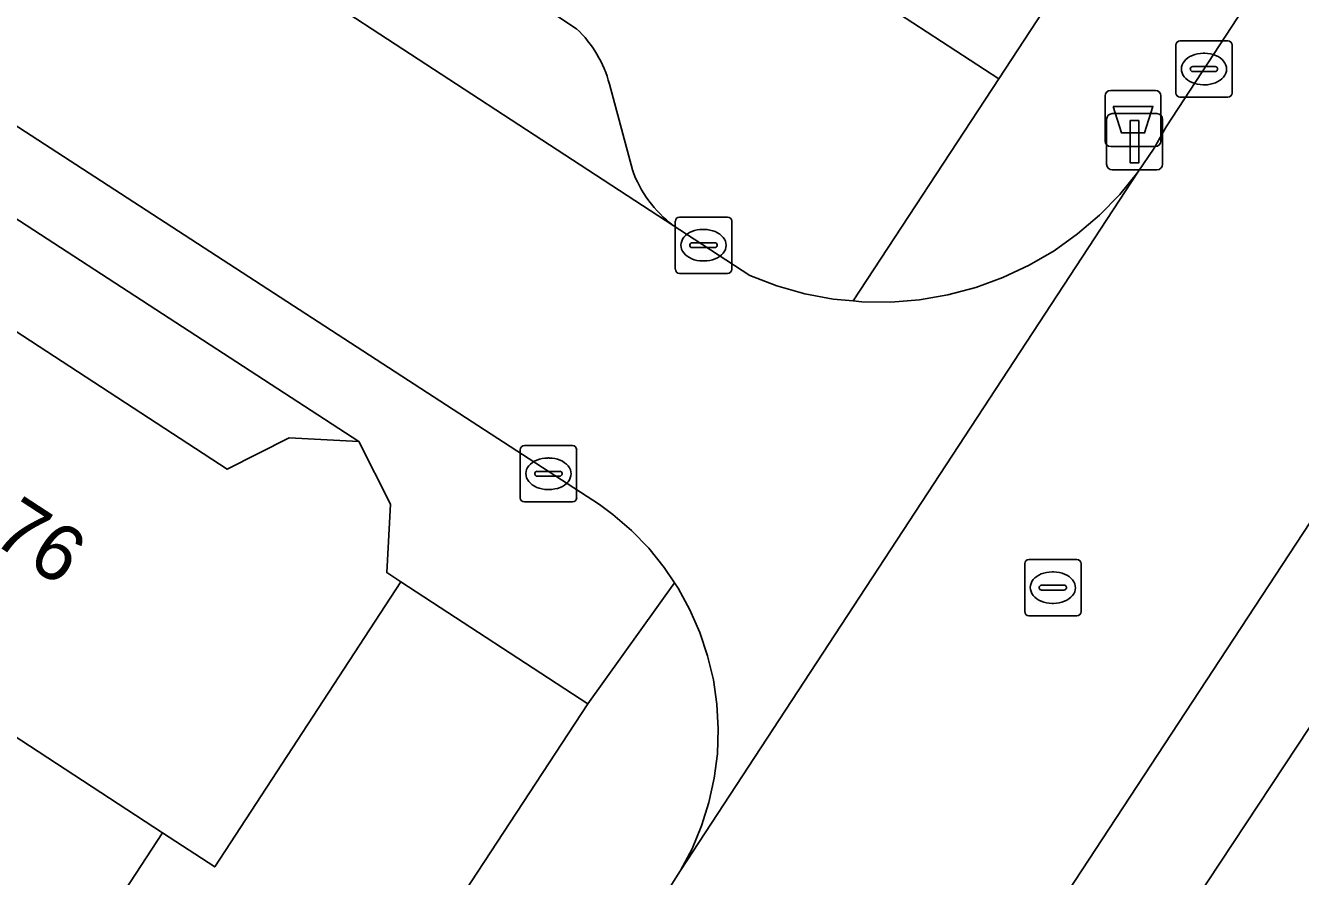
# Model space of a CAD drawing. Extents: x 159279 to 160377, y 384531 to 385888.
# Drawn here: x 160105.31 to 160127.94, y 385016.78 to 385031.89 of the extents above; entities that cross this region are included whole.
import ezdxf

# ---------------------------------------------------------------- set-up
doc = ezdxf.new("R2010")
doc.units = 0
for name, color, linetype in [('IMGEO_Afvalbak', 7, 'Continuous'), ('IMGEO_Erf', 7, 'Continuous'), ('IMGEO_Kolk', 7, 'Continuous'), ('IMGEO_Lichtmast', 7, 'Continuous'), ('IMGEO_Pand', 7, 'Continuous'), ('IMGEO_Pand_nummerreeks', 7, 'Continuous'), ('IMGEO_Parkeervlak_open', 7, 'Continuous'), ('IMGEO_Rijbaan_lokaal_open', 7, 'Continuous'), ('IMGEO_Rioolput', 7, 'Continuous'), ('IMGEO_Voetpad_open', 7, 'Continuous')]:
    doc.layers.add(name, color=color, linetype=linetype)

msp = doc.modelspace()

# ---------------------------------------------------------------- linework, layer by layer
at = {"layer": 'IMGEO_Afvalbak'}
for p, q in [((160124.476, 385029.838), (160124.476, 385030.638)), ((160124.476, 385030.638), (160124.476, 385029.838)), ((160124.576, 385030.738), (160125.366, 385030.738)), ((160125.366, 385030.738), (160124.576, 385030.738)), ((160125.466, 385030.638), (160125.466, 385029.838)), ((160125.466, 385029.838), (160125.466, 385030.638)), ((160125.366, 385029.738), (160124.576, 385029.738)), ((160124.576, 385029.738), (160125.366, 385029.738))]:
    msp.add_line(p, q, dxfattribs=at)
msp.add_lwpolyline([(160124.619, 385030.452), (160125.323, 385030.452), (160125.174, 385029.982), (160124.768, 385029.982), (160124.619, 385030.452)], dxfattribs=at)
for centre, start, end in [((160124.576, 385030.638), 90, 180), ((160124.576, 385030.638), 90, 180), ((160125.366, 385030.638), 0, 90), ((160125.366, 385030.638), 360, 90), ((160124.576, 385029.838), 180, 270), ((160124.576, 385029.838), 180, 270), ((160125.366, 385029.838), 270, 0), ((160125.366, 385029.838), 270, 0)]:
    msp.add_arc(centre, 0.1, start, end, dxfattribs=at)
at = {"layer": 'IMGEO_Erf'}
for points in [[(160119.28, 385033.102), (160122.587, 385030.941), (160147.575, 385069.111)], [(160103.596, 385027.468), (160108.896, 385024.009), (160109.996, 385024.567), (160111.231, 385024.5), (160101.599, 385030.762)]]:
    msp.add_lwpolyline(points, dxfattribs=at)
msp.add_lwpolyline([(160073.663, 384964.112), (160072.93, 384963.74), (160077.282, 384960.882), (160080.892, 384966.436), (160080.511, 384966.741), (160080.731, 384967.08), (160102.294, 385000), (160115.292, 385019.841), (160111.976, 385022.011), (160108.674, 385016.948), (160107.746, 385017.553), (160104.896, 385013.185), (160102.045, 385008.814), (160099.193, 385004.443), (160096.342, 385000.072), (160093.49, 384995.701), (160090.638, 384991.329), (160087.787, 384986.958), (160084.935, 384982.587), (160082.084, 384978.216), (160079.232, 384973.844), (160076.381, 384969.474), (160077.222, 384968.924), (160073.957, 384963.92)], close=True, dxfattribs=at)
at = {"layer": 'IMGEO_Kolk'}
for p, q in [((160125.728, 385030.69), (160125.728, 385031.542)), ((160125.803, 385031.616), (160126.655, 385031.616)), ((160126.729, 385031.542), (160126.729, 385030.69)), ((160126.216, 385031.396), (160126.241, 385031.396)), ((160125.987, 385031.11), (160125.987, 385031.122)), ((160126.425, 385031.073), (160126.027, 385031.073)), ((160126.03, 385031.159), (160126.428, 385031.159)), ((160126.471, 385031.122), (160126.471, 385031.11)), ((160126.655, 385030.616), (160125.803, 385030.616)), ((160126.239, 385030.836), (160126.214, 385030.836)), ((160116.847, 385027.562), (160116.847, 385028.414)), ((160116.922, 385028.488), (160117.774, 385028.488)), ((160117.848, 385028.414), (160117.848, 385027.562)), ((160117.335, 385028.268), (160117.36, 385028.268)), ((160117.106, 385027.982), (160117.106, 385027.994)), ((160117.544, 385027.945), (160117.146, 385027.945)), ((160117.149, 385028.031), (160117.547, 385028.031)), ((160117.59, 385027.994), (160117.59, 385027.982)), ((160117.358, 385027.708), (160117.333, 385027.708)), ((160117.774, 385027.488), (160116.922, 385027.488)), ((160114.095, 385023.503), (160114.095, 385024.355)), ((160114.17, 385024.429), (160115.022, 385024.429)), ((160115.096, 385024.355), (160115.096, 385023.503)), ((160114.583, 385024.209), (160114.608, 385024.209)), ((160114.354, 385023.923), (160114.354, 385023.935)), ((160114.792, 385023.886), (160114.394, 385023.886)), ((160114.397, 385023.972), (160114.795, 385023.972)), ((160114.838, 385023.935), (160114.838, 385023.923)), ((160114.606, 385023.649), (160114.581, 385023.649)), ((160115.022, 385023.429), (160114.17, 385023.429))]:
    msp.add_line(p, q, dxfattribs=at)
for points in [[(160125.728, 385030.69), (160125.728, 385031.542)], [(160125.803, 385031.616), (160126.655, 385031.616)], [(160126.729, 385031.542), (160126.729, 385030.69)], [(160126.655, 385030.616), (160125.803, 385030.616)], [(160116.847, 385027.562), (160116.847, 385028.414)], [(160116.922, 385028.488), (160117.774, 385028.488)], [(160117.848, 385028.414), (160117.848, 385027.562)], [(160117.774, 385027.488), (160116.922, 385027.488)], [(160114.095, 385023.503), (160114.095, 385024.355)], [(160114.17, 385024.429), (160115.022, 385024.429)], [(160115.096, 385024.355), (160115.096, 385023.503)], [(160115.022, 385023.429), (160114.17, 385023.429)]]:
    msp.add_lwpolyline(points, dxfattribs=at)
for centre, radius, start, end in [((160125.805, 385031.54), 0.0765, 91.552, 178.448), ((160125.805, 385031.54), 0.0765, 91.552, 178.448), ((160126.653, 385031.54), 0.0765, 1.552, 88.448), ((160126.653, 385031.54), 0.0765, 1.552, 88.448), ((160126.027, 385031.119), 0.0403, 85.8775, 175.7526), ((160126.024, 385031.109), 0.0366, 178.938, 274.7102), ((160126.428, 385031.116), 0.043, 264.8664, 352.4533), ((160126.432, 385031.121), 0.0386, 1.7309, 96.639), ((160125.805, 385030.692), 0.0765, 181.552, 268.448), ((160125.805, 385030.692), 0.0765, 181.552, 268.448), ((160126.653, 385030.692), 0.0765, 271.552, 358.448), ((160126.653, 385030.692), 0.0765, 271.552, 358.448), ((160116.924, 385028.412), 0.0765, 91.552, 178.448), ((160116.924, 385028.412), 0.0765, 91.552, 178.448), ((160117.772, 385028.412), 0.0765, 1.552, 88.448), ((160117.772, 385028.412), 0.0765, 1.552, 88.448), ((160117.146, 385027.991), 0.0403, 85.8775, 175.7526), ((160117.143, 385027.981), 0.0366, 178.938, 274.7102), ((160117.547, 385027.988), 0.043, 264.8664, 352.4533), ((160117.551, 385027.993), 0.0386, 1.7309, 96.639), ((160116.924, 385027.564), 0.0765, 181.552, 268.448), ((160116.924, 385027.564), 0.0765, 181.552, 268.448), ((160117.772, 385027.564), 0.0765, 271.552, 358.448), ((160117.772, 385027.564), 0.0765, 271.552, 358.448), ((160114.172, 385024.353), 0.0765, 91.552, 178.448), ((160114.172, 385024.353), 0.0765, 91.552, 178.448), ((160115.02, 385024.353), 0.0765, 1.552, 88.448), ((160115.02, 385024.353), 0.0765, 1.552, 88.448), ((160114.394, 385023.932), 0.0403, 85.8775, 175.7526), ((160114.391, 385023.922), 0.0366, 178.938, 274.7102), ((160114.795, 385023.929), 0.043, 264.8664, 352.4533), ((160114.799, 385023.934), 0.0386, 1.7309, 96.639), ((160114.172, 385023.505), 0.0765, 181.552, 268.448), ((160114.172, 385023.505), 0.0765, 181.552, 268.448), ((160115.02, 385023.505), 0.0765, 271.552, 358.448), ((160115.02, 385023.505), 0.0765, 271.552, 358.448)]:
    msp.add_arc(centre, radius, start, end, dxfattribs=at)
for centre, major_axis, ratio, start_param, end_param in [((160126.215, 385031.116), (-0.387, 0.002), 0.722429, 4.712389, 7.853982), ((160126.24, 385031.116), (-0.39, 0.002), 0.717154, 1.570796, 4.712389), ((160117.334, 385027.988), (-0.387, 0.002), 0.722429, 4.712389, 7.853982), ((160117.359, 385027.988), (-0.39, 0.002), 0.717154, 1.570796, 4.712389), ((160114.582, 385023.929), (-0.387, 0.002), 0.722429, 4.712389, 7.853982), ((160114.607, 385023.929), (-0.39, 0.002), 0.717154, 1.570796, 4.712389)]:
    msp.add_ellipse(centre, major_axis=major_axis, ratio=ratio, start_param=start_param, end_param=end_param, dxfattribs=at)
at = {"layer": 'IMGEO_Lichtmast'}
for p, q in [((160124.502, 385029.425), (160124.502, 385030.225)), ((160124.502, 385030.225), (160124.502, 385029.425)), ((160124.602, 385030.325), (160125.392, 385030.325)), ((160125.392, 385030.325), (160124.602, 385030.325)), ((160125.492, 385030.225), (160125.492, 385029.425)), ((160125.492, 385029.425), (160125.492, 385030.225)), ((160125.392, 385029.325), (160124.602, 385029.325)), ((160124.602, 385029.325), (160125.392, 385029.325))]:
    msp.add_line(p, q, dxfattribs=at)
msp.add_lwpolyline([(160124.922, 385030.2), (160125.072, 385030.2), (160125.072, 385029.45), (160124.922, 385029.45), (160124.922, 385030.2)], dxfattribs=at)
for centre, start, end in [((160124.602, 385030.225), 90, 180), ((160124.602, 385030.225), 90, 180), ((160125.392, 385030.225), 0, 90), ((160125.392, 385030.225), 360, 90), ((160124.602, 385029.425), 180, 270), ((160124.602, 385029.425), 180, 270), ((160125.392, 385029.425), 270, 0), ((160125.392, 385029.425), 270, 0)]:
    msp.add_arc(centre, 0.1, start, end, dxfattribs=at)
at = {"layer": 'IMGEO_Pand'}
for points in [[(160111.727, 385022.174), (160111.793, 385023.39), (160111.231, 385024.5), (160109.996, 385024.567), (160108.896, 385024.009), (160103.596, 385027.468), (160101.602, 385024.412), (160100.556, 385025.096), (160099.255, 385023.107), (160107.746, 385017.553), (160108.674, 385016.948), (160111.976, 385022.011)], [(160099.255, 385023.107), (160097.741, 385020.791), (160098.853, 385020.064), (160097.484, 385018.032), (160104.896, 385013.185), (160107.746, 385017.553)]]:
    msp.add_lwpolyline(points, close=True, dxfattribs=at)
at = {"layer": 'IMGEO_Parkeervlak_open'}
for points in [[(160105.572, 385038.189), (160105.438, 385038.269), (160105.297, 385038.336), (160105.151, 385038.39), (160105, 385038.431), (160104.847, 385038.459), (160104.692, 385038.473), (160104.536, 385038.472), (160104.38, 385038.458), (160104.365, 385038.456), (160102.462, 385038.181), (160102.385, 385038.171), (160102.245, 385038.163), (160102.105, 385038.167), (160101.966, 385038.184), (160101.829, 385038.213), (160101.695, 385038.254), (160101.565, 385038.307), (160101.441, 385038.371), (160116.811, 385028.338)], [(160115.094, 385031.831), (160105.572, 385038.189)], [(160116.085, 385029.326), (160115.677, 385030.848)]]:
    msp.add_lwpolyline(points, dxfattribs=at)
for centre, radius, start, end in [((160113.663, 385030.318), 2.083, 14.7478, 46.5951), ((160118.089, 385030.038), 2.127, 199.5551, 233.0631)]:
    msp.add_arc(centre, radius, start, end, dxfattribs=at)
at = {"layer": 'IMGEO_Rijbaan_lokaal_open'}
msp.add_lwpolyline([(160131.412, 385028.084), (160147.222, 385052.125), (160142.142, 385055.446), (160125.56, 385030.091), (160125.345, 385029.709), (160125.058, 385029.284), (160116.941, 385016.882), (160116.704, 385016.513), (160116.434, 385016.167), (160115.612, 385014.913), (160120.625, 385011.626), (160121.682, 385013.243), (160123.144, 385015.478), (160123.154, 385015.496), (160123.2, 385015.571), (160129.589, 385025.31), (160129.637, 385025.386)], close=True, dxfattribs=at)
for points in [[(160144.846, 385045.023), (160133.088, 385027.003), (160131.318, 385024.29), (160131.273, 385024.222), (160124.932, 385014.622), (160124.894, 385014.542), (160124.848, 385014.466), (160123.353, 385012.183), (160122.045, 385010.185), (160127.119, 385006.859), (160144.785, 385033.806)], [(160101.111, 385032.738), (160115.501, 385023.382), (160115.738, 385023.207), (160116.07, 385022.92), (160116.375, 385022.605), (160116.651, 385022.264), (160116.834, 385021.991), (160116.896, 385021.899), (160117.106, 385021.514), (160117.282, 385021.112), (160117.421, 385020.696), (160117.522, 385020.269), (160117.585, 385019.835), (160117.608, 385019.397), (160117.593, 385018.958), (160117.538, 385018.523), (160117.444, 385018.094), (160117.313, 385017.676), (160117.145, 385017.271), (160116.941, 385016.882), (160125.058, 385029.284), (160124.734, 385028.887), (160124.376, 385028.521), (160123.986, 385028.187), (160123.569, 385027.89), (160123.126, 385027.632), (160122.662, 385027.414), (160122.181, 385027.238), (160121.685, 385027.106), (160121.18, 385027.019), (160120.669, 385026.977), (160120.157, 385026.982), (160120.005, 385026.997), (160119.646, 385027.032), (160119.143, 385027.127), (160118.65, 385027.267), (160118.171, 385027.45), (160117.043, 385028.186), (160116.811, 385028.338), (160101.441, 385038.371)], [(160129.589, 385025.31), (160123.2, 385015.571)], [(160124.932, 385014.622), (160131.273, 385024.222)]]:
    msp.add_lwpolyline(points, dxfattribs=at)
at = {"layer": 'IMGEO_Rioolput'}
for p, q in [((160123.047, 385021.481), (160123.047, 385022.333)), ((160123.122, 385022.407), (160123.974, 385022.407)), ((160124.048, 385022.333), (160124.048, 385021.481)), ((160123.535, 385022.187), (160123.56, 385022.187)), ((160123.306, 385021.901), (160123.306, 385021.913)), ((160123.744, 385021.864), (160123.346, 385021.864)), ((160123.349, 385021.95), (160123.747, 385021.95)), ((160123.79, 385021.913), (160123.79, 385021.901)), ((160123.558, 385021.627), (160123.533, 385021.627)), ((160123.974, 385021.407), (160123.122, 385021.407))]:
    msp.add_line(p, q, dxfattribs=at)
for points in [[(160123.047, 385021.481), (160123.047, 385022.333)], [(160123.122, 385022.407), (160123.974, 385022.407)], [(160124.048, 385022.333), (160124.048, 385021.481)], [(160123.974, 385021.407), (160123.122, 385021.407)]]:
    msp.add_lwpolyline(points, dxfattribs=at)
for centre, radius, start, end in [((160123.124, 385022.331), 0.0765, 91.552, 178.448), ((160123.124, 385022.331), 0.0765, 91.552, 178.448), ((160123.972, 385022.331), 0.0765, 1.552, 88.448), ((160123.972, 385022.331), 0.0765, 1.552, 88.448), ((160123.346, 385021.91), 0.0403, 85.8775, 175.7526), ((160123.343, 385021.9), 0.0366, 178.938, 274.7102), ((160123.747, 385021.907), 0.043, 264.8664, 352.4533), ((160123.751, 385021.912), 0.0386, 1.7309, 96.639), ((160123.124, 385021.483), 0.0765, 181.552, 268.448), ((160123.124, 385021.483), 0.0765, 181.552, 268.448), ((160123.972, 385021.483), 0.0765, 271.552, 358.448), ((160123.972, 385021.483), 0.0765, 271.552, 358.448)]:
    msp.add_arc(centre, radius, start, end, dxfattribs=at)
for centre, major_axis, ratio, start_param, end_param in [((160123.534, 385021.907), (-0.387, 0.002), 0.722429, 4.712389, 7.853982), ((160123.559, 385021.907), (-0.39, 0.002), 0.717154, 1.570796, 4.712389)]:
    msp.add_ellipse(centre, major_axis=major_axis, ratio=ratio, start_param=start_param, end_param=end_param, dxfattribs=at)
at = {"layer": 'IMGEO_Voetpad_open'}
for points in [[(160116.811, 385028.338), (160117.043, 385028.186), (160118.171, 385027.45), (160118.65, 385027.267), (160119.143, 385027.127), (160119.646, 385027.032), (160120.005, 385026.997), (160122.587, 385030.941), (160119.28, 385033.102), (160118.987, 385033.294), (160117.904, 385032.747), (160116.684, 385032.816), (160101.104, 385043.049), (160100.318, 385043.565), (160100.059, 385043.735), (160066.519, 385097.743), (160065.883, 385098.767), (160040.87, 385139.044)], [(160147.575, 385069.111), (160122.587, 385030.941), (160120.005, 385026.997), (160120.157, 385026.982), (160120.669, 385026.977), (160121.18, 385027.019), (160121.685, 385027.106), (160122.181, 385027.238), (160122.662, 385027.414), (160123.126, 385027.632), (160123.569, 385027.89), (160123.986, 385028.187), (160124.376, 385028.521), (160124.734, 385028.887), (160125.058, 385029.284), (160125.345, 385029.709), (160125.56, 385030.091), (160142.142, 385055.446)], [(160105.572, 385038.189), (160115.094, 385031.831)], [(160097.146, 385033.657), (160098.517, 385031.444), (160098.621, 385030.731), (160101.599, 385030.762), (160111.231, 385024.5), (160111.793, 385023.39), (160111.727, 385022.174), (160111.976, 385022.011), (160115.292, 385019.841), (160116.834, 385021.991), (160116.651, 385022.264), (160116.375, 385022.605), (160116.07, 385022.92), (160115.738, 385023.207), (160115.501, 385023.382), (160101.111, 385032.738)], [(160115.677, 385030.848), (160116.085, 385029.326)], [(160090.226, 384976.423), (160105.833, 385000), (160114.164, 385012.706), (160115.612, 385014.913), (160116.434, 385016.167), (160116.704, 385016.513), (160116.941, 385016.882), (160117.145, 385017.271), (160117.313, 385017.676), (160117.444, 385018.094), (160117.538, 385018.523), (160117.593, 385018.958), (160117.608, 385019.397), (160117.585, 385019.835), (160117.522, 385020.269), (160117.421, 385020.696), (160117.282, 385021.112), (160117.106, 385021.514), (160116.896, 385021.899), (160116.834, 385021.991), (160115.292, 385019.841), (160102.294, 385000), (160080.731, 384967.08)]]:
    msp.add_lwpolyline(points, dxfattribs=at)
for centre, radius, start, end in [((160113.663, 385030.318), 2.083, 14.7478, 46.5951), ((160118.089, 385030.038), 2.127, 199.5551, 233.0631)]:
    msp.add_arc(centre, radius, start, end, dxfattribs=at)

# ---------------------------------------------------------------- texts
at = {"layer": 'IMGEO_Pand_nummerreeks'}
msp.add_text('76', height=1, rotation=326.8699, dxfattribs=at).set_placement((160104.689, 385022.73))

doc.saveas('drawing.dxf')
